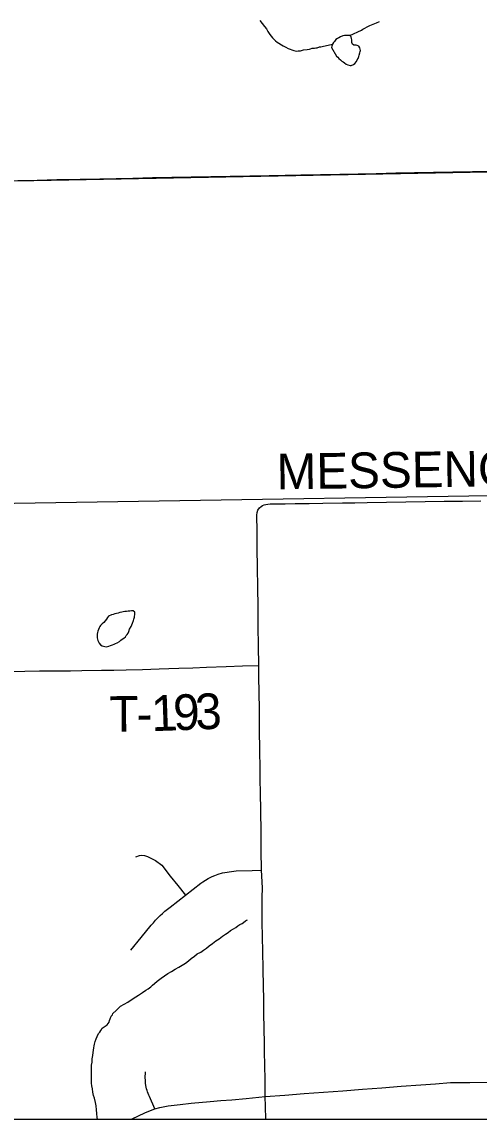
# Model space of a CAD drawing. Extents: x 103424 to 290657, y 38711 to 110967.
# Drawn here: x 214249.446 to 214249.81, y 40208.301 to 40209.174 of the extents above; entities that cross this region are included whole.
import ezdxf

# ---------------------------------------------------------------- set-up
doc = ezdxf.new("R2010")
doc.units = 0
for name, color, linetype in [('GM_X_Corporation', 7, 'Continuous'), ('GM_X_County_Road', 7, 'Continuous'), ('GM_X_County_Road_Text', 7, 'Continuous'), ('GM_X_Minor_Lake', 7, 'Continuous'), ('GM_X_Minor_River', 7, 'Continuous'), ('GM_X_Rail_Line', 7, 'Continuous'), ('GM_X_Township_Road', 7, 'Continuous'), ('GM_X_Township_Road_Text', 7, 'Continuous')]:
    doc.layers.add(name, color=color, linetype=linetype)

msp = doc.modelspace()

# ---------------------------------------------------------------- linework, layer by layer
at = {"layer": 'GM_X_Corporation'}
for points in [[(214246.35258, 40213.74302), (214246.35258, 40208.30125), (214253.15258, 40208.30125), (214253.15258, 40215.10125), (214247.88425, 40215.10125), (214247.88593, 40214.68485), (214247.88621, 40214.66416), (214247.8863, 40214.63438), (214247.88525, 40214.01696), (214247.88494, 40213.98106), (214247.88095, 40213.75762), (214247.63273, 40213.75746), (214247.49304, 40213.75527), (214246.50862, 40213.74676)], [(214247.90914, 40208.30125), (214250.69191, 40208.30125), (214250.69144, 40208.40851), (214250.68656, 40208.66767), (214250.68423, 40208.81599), (214250.50285, 40208.81053), (214250.5017, 40208.8105), (214250.18063, 40208.80297), (214249.1929, 40208.78706), (214248.88259, 40208.7802), (214248.57076, 40208.77338), (214248.0881, 40208.75947), (214247.90638, 40208.75597)]]:
    msp.add_lwpolyline(points, close=True, dxfattribs=at)
msp.add_lwpolyline([(214250.6509, 40211.22864), (214250.66191, 40210.37376), (214250.66761, 40209.93905), (214250.67524, 40209.51623), (214250.67595, 40209.3563), (214250.68114, 40208.9936), (214250.6822, 40208.92409), (214250.68321, 40208.87004), (214250.68423, 40208.81599), (214250.50285, 40208.81053), (214250.5017, 40208.8105), (214250.18063, 40208.80297), (214249.1929, 40208.78706), (214248.88259, 40208.7802), (214248.57076, 40208.77338), (214248.0881, 40208.75947)], dxfattribs=at)
at = {"layer": 'GM_X_County_Road'}
for points in [[(214249.44267, 40209.0482), (214249.4582, 40209.0485), (214249.47373, 40209.04881), (214249.48309, 40209.04899), (214249.49246, 40209.04918), (214249.50799, 40209.04953), (214249.52115, 40209.04982), (214249.53432, 40209.05011), (214249.54985, 40209.05041), (214249.56538, 40209.05071), (214249.58091, 40209.051), (214249.59645, 40209.0513), (214249.61198, 40209.05159), (214249.62751, 40209.05189), (214249.64304, 40209.05219), (214249.65562, 40209.05243), (214249.66819, 40209.05267), (214249.68372, 40209.05296), (214249.69925, 40209.05326), (214249.71378, 40209.05354), (214249.72831, 40209.05382), (214249.74384, 40209.05412), (214249.75882, 40209.05442), (214249.77382, 40209.05471), (214249.78935, 40209.05501), (214249.80488, 40209.0553), (214249.82041, 40209.0556)], [(214249.6402, 40208.30125), (214249.64, 40208.31125), (214249.6398, 40208.31911), (214249.63964, 40208.33272), (214249.63948, 40208.34391), (214249.63932, 40208.3551), (214249.63918, 40208.36333), (214249.63903, 40208.37156), (214249.63876, 40208.38709), (214249.63858, 40208.39697), (214249.63841, 40208.40684), (214249.63815, 40208.42078), (214249.63789, 40208.43471), (214249.63768, 40208.4463), (214249.63747, 40208.45789), (214249.63724, 40208.46965), (214249.63738, 40208.47751), (214249.63751, 40208.48537), (214249.63692, 40208.4994), (214249.63668, 40208.51494), (214249.63643, 40208.53047), (214249.63619, 40208.546), (214249.63594, 40208.56153), (214249.6358, 40208.57054), (214249.63566, 40208.57956), (214249.63548, 40208.59509), (214249.6353, 40208.61063), (214249.63512, 40208.62616), (214249.63494, 40208.6417), (214249.63482, 40208.65197), (214249.6347, 40208.66225), (214249.63449, 40208.67779), (214249.63427, 40208.69332), (214249.63406, 40208.70886), (214249.63385, 40208.72439), (214249.63363, 40208.73992), (214249.63342, 40208.75546), (214249.63324, 40208.76869), (214249.63306, 40208.78191), (214249.63332, 40208.78398), (214249.63401, 40208.78588), (214249.63521, 40208.78752), (214249.63651, 40208.78877), (214249.63761, 40208.78944), (214249.63884, 40208.78995), (214249.64023, 40208.79033), (214249.64192, 40208.79058), (214249.64374, 40208.79071), (214249.64737, 40208.79083), (214249.65555, 40208.79092), (214249.66372, 40208.79101), (214249.67478, 40208.79113), (214249.68582, 40208.79126), (214249.70135, 40208.79156), (214249.71112, 40208.79175), (214249.72089, 40208.79194), (214249.73642, 40208.79216), (214249.75195, 40208.79239), (214249.76712, 40208.79261), (214249.7823, 40208.79284), (214249.79689, 40208.79303), (214249.81148, 40208.79323)]]:
    msp.add_lwpolyline(points, dxfattribs=at)
at = {"layer": 'GM_X_Minor_Lake'}
for points in [[(214249.70539, 40209.16357), (214249.70403, 40209.16362), (214249.70289, 40209.16359), (214249.70157, 40209.16319), (214249.69987, 40209.16239), (214249.69856, 40209.1616), (214249.69743, 40209.1612), (214249.69612, 40209.16022), (214249.695, 40209.15886), (214249.69426, 40209.1579), (214249.69334, 40209.15655), (214249.69299, 40209.15502), (214249.69264, 40209.15387)], [(214249.69264, 40209.15387), (214249.69659, 40209.14712), (214249.69756, 40209.14619), (214249.69853, 40209.14526), (214249.69988, 40209.14415), (214249.70085, 40209.14322), (214249.70182, 40209.14248), (214249.70298, 40209.14175), (214249.70433, 40209.14083), (214249.70568, 40209.1401), (214249.7074, 40209.13956), (214249.70835, 40209.13959), (214249.71005, 40209.14038), (214249.71117, 40209.14136), (214249.71247, 40209.14271), (214249.71301, 40209.14406), (214249.71375, 40209.14521), (214249.71428, 40209.14693), (214249.71464, 40209.14789), (214249.71517, 40209.14961), (214249.71553, 40209.15076), (214249.7157, 40209.15171), (214249.71549, 40209.15266), (214249.71508, 40209.15379), (214249.71429, 40209.1551), (214249.71314, 40209.15565), (214249.71219, 40209.15582), (214249.71048, 40209.15578), (214249.70932, 40209.1567), (214249.70872, 40209.15783), (214249.7087, 40209.15897), (214249.70867, 40209.16011), (214249.70865, 40209.16125), (214249.70824, 40209.16238), (214249.70727, 40209.1635), (214249.70539, 40209.16357)], [(214249.51497, 40208.70144), (214249.51424, 40208.70028), (214249.51331, 40208.69912), (214249.5122, 40208.69777), (214249.51108, 40208.69641), (214249.50997, 40208.69525), (214249.50866, 40208.69408), (214249.50792, 40208.69311), (214249.50737, 40208.69215), (214249.50683, 40208.69081), (214249.50629, 40208.68947), (214249.50612, 40208.68832), (214249.50577, 40208.68699), (214249.50579, 40208.68585), (214249.50583, 40208.68414), (214249.50604, 40208.68319), (214249.50645, 40208.68206), (214249.50744, 40208.67999), (214249.50842, 40208.67868), (214249.50996, 40208.67796), (214249.51206, 40208.67743), (214249.51321, 40208.67708), (214249.51529, 40208.6775), (214249.51661, 40208.6781), (214249.51812, 40208.6787), (214249.51944, 40208.67911), (214249.52057, 40208.67971), (214249.5217, 40208.68011), (214249.52358, 40208.68129), (214249.5247, 40208.68227), (214249.52582, 40208.68324), (214249.52714, 40208.68384), (214249.52845, 40208.68501), (214249.529, 40208.68597), (214249.52974, 40208.68694), (214249.53048, 40208.6879), (214249.53102, 40208.68924), (214249.53174, 40208.69097), (214249.53303, 40208.69309), (214249.53357, 40208.69443), (214249.53411, 40208.69596), (214249.53483, 40208.69788), (214249.53519, 40208.69902), (214249.53553, 40208.70055), (214249.5357, 40208.70151), (214249.53587, 40208.70246), (214249.53585, 40208.7036), (214249.53582, 40208.70474), (214249.53447, 40208.70566), (214249.53314, 40208.70563), (214249.53182, 40208.70541), (214249.53048, 40208.70538), (214249.52916, 40208.70516), (214249.52802, 40208.70514), (214249.52669, 40208.70492), (214249.52555, 40208.70471), (214249.52404, 40208.70429), (214249.52253, 40208.70388), (214249.5212, 40208.70347), (214249.51988, 40208.70325), (214249.51856, 40208.70284), (214249.51742, 40208.70263), (214249.51497, 40208.70144)], [(214249.52714, 40208.68384), (214249.52845, 40208.68501), (214249.529, 40208.68597), (214249.52974, 40208.68694), (214249.53048, 40208.6879), (214249.53102, 40208.68924), (214249.53174, 40208.69097), (214249.53303, 40208.69309), (214249.53357, 40208.69443), (214249.53411, 40208.69596), (214249.53483, 40208.69788), (214249.53519, 40208.69902), (214249.53553, 40208.70055), (214249.5357, 40208.70151), (214249.53587, 40208.70246), (214249.53585, 40208.7036), (214249.53582, 40208.70474), (214249.53447, 40208.70566), (214249.53314, 40208.70563), (214249.53182, 40208.70541), (214249.53048, 40208.70538), (214249.52916, 40208.70516), (214249.52802, 40208.70514), (214249.52669, 40208.70492), (214249.52555, 40208.70471), (214249.52404, 40208.70429), (214249.52253, 40208.70388), (214249.5212, 40208.70347), (214249.51988, 40208.70325), (214249.51856, 40208.70284), (214249.51742, 40208.70263), (214249.51497, 40208.70144)], [(214249.51497, 40208.70144), (214249.51424, 40208.70028), (214249.51331, 40208.69912), (214249.5122, 40208.69777), (214249.51108, 40208.69641), (214249.50997, 40208.69525), (214249.50866, 40208.69408), (214249.50792, 40208.69311), (214249.50737, 40208.69215), (214249.50683, 40208.69081), (214249.50629, 40208.68947), (214249.50612, 40208.68832), (214249.50577, 40208.68699), (214249.50579, 40208.68585), (214249.50583, 40208.68414), (214249.50604, 40208.68319), (214249.50645, 40208.68206), (214249.50744, 40208.67999), (214249.50842, 40208.67868), (214249.50996, 40208.67796), (214249.51206, 40208.67743), (214249.51321, 40208.67708), (214249.51529, 40208.6775), (214249.51661, 40208.6781), (214249.51812, 40208.6787), (214249.51944, 40208.67911), (214249.52057, 40208.67971), (214249.5217, 40208.68011), (214249.52358, 40208.68129), (214249.5247, 40208.68227), (214249.52582, 40208.68324), (214249.52714, 40208.68384)]]:
    msp.add_lwpolyline(points, dxfattribs=at)
at = {"layer": 'GM_X_Minor_River'}
for points in [[(214249.63549, 40209.17543), (214249.63745, 40209.173), (214249.63921, 40209.17076), (214249.64077, 40209.16889), (214249.64196, 40209.16683), (214249.64334, 40209.16439), (214249.64549, 40209.16178), (214249.64685, 40209.16029), (214249.64801, 40209.15936), (214249.64918, 40209.15825), (214249.654, 40209.15531), (214249.65611, 40209.15422), (214249.65804, 40209.15312), (214249.65976, 40209.15259), (214249.66091, 40209.15204), (214249.66264, 40209.15151), (214249.66474, 40209.15118), (214249.66607, 40209.15121), (214249.66796, 40209.15144), (214249.67042, 40209.15206), (214249.67308, 40209.15231), (214249.67497, 40209.15273), (214249.67592, 40209.15294), (214249.67724, 40209.15335), (214249.67895, 40209.15357), (214249.68009, 40209.15379)], [(214249.70727, 40209.1635), (214249.71649, 40209.16788), (214249.71762, 40209.16847), (214249.71912, 40209.16946), (214249.721, 40209.17045), (214249.72327, 40209.17145), (214249.72571, 40209.17264), (214249.72835, 40209.17365), (214249.7308, 40209.17465)], [(214249.68009, 40209.15379), (214249.68123, 40209.15381), (214249.68312, 40209.15443), (214249.68407, 40209.15445), (214249.6852, 40209.15466), (214249.69334, 40209.15655)], [(214249.61968, 40208.45613), (214249.62138, 40208.45692), (214249.6225, 40208.45771), (214249.624, 40208.45888), (214249.62494, 40208.45947), (214249.62532, 40208.45948), (214249.6255, 40208.45967)], [(214249.5062, 40208.30125), (214249.50598, 40208.3026), (214249.50573, 40208.30563), (214249.50528, 40208.30866), (214249.50502, 40208.31189), (214249.50459, 40208.31454), (214249.50376, 40208.31775), (214249.50295, 40208.32001), (214249.50251, 40208.32266), (214249.50226, 40208.32532), (214249.50165, 40208.32758), (214249.50141, 40208.32986), (214249.50135, 40208.33252), (214249.50148, 40208.33518), (214249.50143, 40208.33746), (214249.50139, 40208.33936), (214249.50135, 40208.34164), (214249.50148, 40208.34411), (214249.50181, 40208.34659), (214249.50195, 40208.34906), (214249.50246, 40208.35173), (214249.50279, 40208.35421), (214249.50294, 40208.35611), (214249.50309, 40208.35802), (214249.50344, 40208.35954), (214249.50379, 40208.36088), (214249.50431, 40208.36298), (214249.50503, 40208.36509), (214249.50594, 40208.36701), (214249.50684, 40208.36931), (214249.50796, 40208.37047), (214249.50869, 40208.37163), (214249.50999, 40208.37356), (214249.51223, 40208.37513), (214249.51373, 40208.37611), (214249.51466, 40208.37727), (214249.5154, 40208.37843), (214249.51575, 40208.37957), (214249.51629, 40208.3811), (214249.51701, 40208.38302), (214249.51813, 40208.38419), (214249.51829, 40208.38533), (214249.52091, 40208.38767), (214249.52445, 40208.39116), (214249.53027, 40208.39433), (214249.53459, 40208.39727), (214249.53872, 40208.39984), (214249.54209, 40208.402), (214249.54472, 40208.40376), (214249.54641, 40208.40475), (214249.54753, 40208.40573), (214249.54865, 40208.40651), (214249.54996, 40208.40768), (214249.55164, 40208.40924), (214249.55369, 40208.41099), (214249.55688, 40208.41334), (214249.5595, 40208.4153), (214249.56231, 40208.41707), (214249.56513, 40208.41865), (214249.56795, 40208.42042), (214249.57096, 40208.42201), (214249.57358, 40208.42377), (214249.57621, 40208.42535), (214249.57865, 40208.42711), (214249.58089, 40208.42906), (214249.58332, 40208.43083), (214249.58556, 40208.43277), (214249.58858, 40208.43417), (214249.59064, 40208.43555), (214249.59289, 40208.4373), (214249.59513, 40208.43906), (214249.59775, 40208.44102), (214249.60037, 40208.44298), (214249.60319, 40208.44475), (214249.60581, 40208.44671), (214249.60825, 40208.44828), (214249.61031, 40208.44984), (214249.61218, 40208.45121), (214249.61462, 40208.4526), (214249.61631, 40208.45377), (214249.618, 40208.45495), (214249.61968, 40208.45613)]]:
    msp.add_lwpolyline(points, dxfattribs=at)
at = {"layer": 'GM_X_Rail_Line'}
msp.add_lwpolyline([(214248.0834, 40208.75799), (214248.56474, 40208.77244), (214248.5708, 40208.7785), (214248.56614, 40209.02881), (214248.57034, 40209.03394), (214249.13766, 40209.04428), (214249.45554, 40209.04804), (214250.20657, 40209.06237), (214250.40695, 40208.9343), (214250.85343, 40208.92373), (214251.15406, 40208.91532)], dxfattribs=at)
at = {"layer": 'GM_X_Township_Road'}
for points in [[(214249.43661, 40208.65731), (214249.44833, 40208.65757), (214249.46004, 40208.65781), (214249.47558, 40208.65796), (214249.48467, 40208.65804), (214249.49376, 40208.65812), (214249.5093, 40208.65834), (214249.51913, 40208.65848), (214249.52897, 40208.65862), (214249.5421, 40208.65905), (214249.55523, 40208.65948), (214249.56306, 40208.65976), (214249.57089, 40208.66004), (214249.58199, 40208.66045), (214249.59309, 40208.66085), (214249.60861, 40208.66137), (214249.62165, 40208.66181), (214249.6347, 40208.66225)], [(214249.53668, 40208.50987), (214249.53966, 40208.51086), (214249.54155, 40208.51116), (214249.54352, 40208.51101), (214249.54594, 40208.51014), (214249.5524, 40208.50704), (214249.55734, 40208.50325), (214249.56402, 40208.49453), (214249.57013, 40208.48703), (214249.57624, 40208.47954)], [(214249.53264, 40208.43574), (214249.54083, 40208.44563), (214249.54902, 40208.45553), (214249.5507, 40208.45751), (214249.55245, 40208.45945), (214249.55423, 40208.46134), (214249.55608, 40208.46317), (214249.55798, 40208.46496), (214249.55992, 40208.4667), (214249.56191, 40208.46838), (214249.56395, 40208.47), (214249.5701, 40208.47477), (214249.57624, 40208.47954), (214249.58239, 40208.48431), (214249.58854, 40208.48908), (214249.58997, 40208.49014), (214249.5942, 40208.49261), (214249.59749, 40208.49426), (214249.59971, 40208.49519), (214249.60217, 40208.49611), (214249.60575, 40208.4971), (214249.6094, 40208.49784), (214249.61103, 40208.4981), (214249.61673, 40208.4987), (214249.62948, 40208.49914), (214249.63692, 40208.4994)], [(214249.55182, 40208.30942), (214249.54747, 40208.3191), (214249.54694, 40208.32033), (214249.54647, 40208.32156), (214249.54605, 40208.32281), (214249.54567, 40208.32408), (214249.54531, 40208.32536), (214249.54503, 40208.32665), (214249.54477, 40208.32795), (214249.54449, 40208.32991), (214249.54437, 40208.33122), (214249.54428, 40208.33255), (214249.54423, 40208.33387), (214249.54437, 40208.33889)], [(214249.5334, 40208.30125), (214249.53386, 40208.30146), (214249.54381, 40208.30615), (214249.54967, 40208.30862), (214249.55182, 40208.30942), (214249.55571, 40208.31034), (214249.56249, 40208.31164), (214249.56724, 40208.31232), (214249.57211, 40208.31293), (214249.58068, 40208.3138), (214249.59591, 40208.31522), (214249.60454, 40208.31589), (214249.61317, 40208.31657), (214249.62469, 40208.31767), (214249.6398, 40208.31911), (214249.65529, 40208.32029), (214249.67078, 40208.32146), (214249.68627, 40208.32263), (214249.70176, 40208.32381), (214249.71725, 40208.32498), (214249.73274, 40208.32616), (214249.74823, 40208.32733), (214249.76372, 40208.3285), (214249.77551, 40208.32939), (214249.78731, 40208.33029), (214249.80284, 40208.33045), (214249.81685, 40208.3306)]]:
    msp.add_lwpolyline(points, dxfattribs=at)

# ---------------------------------------------------------------- texts
at = {"layer": 'GM_X_County_Road_Text'}
msp.add_text('MESSENGER', height=0.028409, rotation=0.80658, dxfattribs=at).set_placement((214249.64905, 40208.8023))
at = {"layer": 'GM_X_Township_Road_Text'}
for s, rotation, p in [('T', 0.56141, (214249.51569, 40208.60931)), ('1', 1.96877, (214249.54936, 40208.60988)), ('9', 2.18548, (214249.56697, 40208.61048)), ('3', 2.22532, (214249.58447, 40208.61115)), ('-', 1.66557, (214249.53753, 40208.60953))]:
    msp.add_text(s, height=0.02841, rotation=rotation, dxfattribs=at).set_placement(p)

doc.saveas('drawing.dxf')
